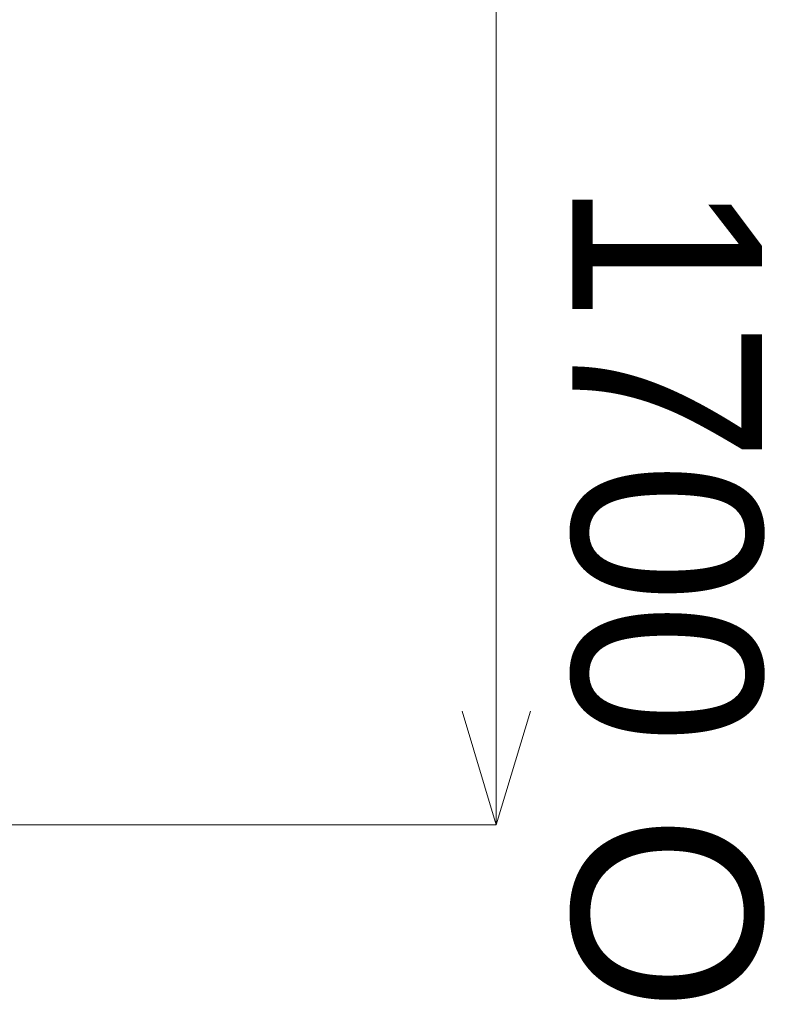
# Model space of a CAD drawing. Header units: millimetres. Extents: x -2233 to 65662, y -50530 to 6847.
# Tile 349 of 656: x 6022 to 7004, y -20087 to -18788. Entities that reach past the tile are written whole.
import ezdxf

# ---------------------------------------------------------------- set-up
doc = ezdxf.new("R2010")
doc.units = ezdxf.units.MM
doc.layers.add('COTAS_O', color=1, linetype='Continuous', lineweight=0)
doc.dimstyles.new('R19_100', dxfattribs={"dimtxt": 250, "dimasz": 150, "dimexe": 150, "dimexo": 80, "dimgap": 100, "dimtad": 1, "dimtih": 1, "dimtoh": 1, "dimdsep": 46, "dimcen": 0.09, "dimadec": 0, "dimazin": 0, "dimtfac": 1, "dimtdec": 4, "dimtofl": 0, "dimtmove": 0, "dimatfit": 3, "dimfxl": 1, "dimtolj": 1, "dimtzin": 0, "dimarcsym": 0})

# ---------------------------------------------------------------- blocks, each defined once
blk = doc.blocks.new('DIM_R32_31')
at = {"layer": 'COTAS_O'}
for p, q in [((5950, -18150), (6650, -18150)), ((6650, -18150), (6605, -18300)), ((6650, -18150), (6650, -19850)), ((6650, -18150), (6695, -18300)), ((6650, -19850), (6605, -19700)), ((6650, -19850), (6695, -19700)), ((5950, -19850), (6650, -19850))]:
    blk.add_line(p, q, dxfattribs=at)
blk.add_text('1700 O', height=250, rotation=-90, dxfattribs=at).set_placement((6750, -19000))

msp = doc.modelspace()

# ---------------------------------------------------------------- dimensions: what is measured, and where the dimension line sits
at = {"layer": 'COTAS_O'}
dim = msp.add_aligned_dim(p1=(5950, -18150), p2=(5950, -19850), distance=700, text='<> O', dimstyle='R19_100', dxfattribs=at)
dim.commit()
dim.dimension.update_dxf_attribs({"geometry": 'DIM_R32_31', "text_midpoint": (6650, -19000)})

doc.saveas('drawing.dxf')
